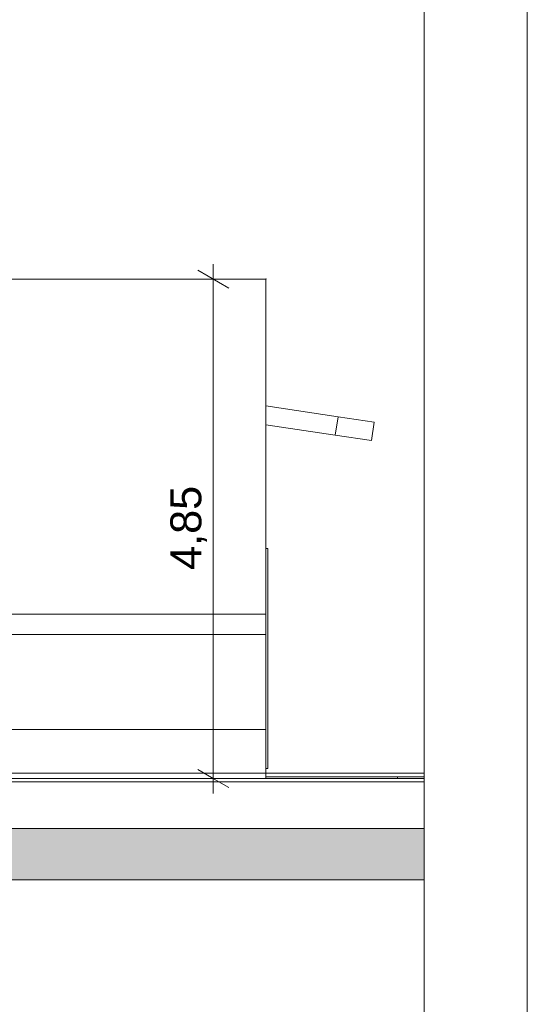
# Model space of a CAD drawing. Header units: millimetres. Extents: x 0 to 650, y -1 to 707.
# Tile 343 of 348: x 600 to 649, y 421 to 516. Entities that reach past the tile are written whole.
import ezdxf
from ezdxf.xclip import XClip

# ---------------------------------------------------------------- set-up
doc = ezdxf.new("R2010")
doc.units = ezdxf.units.MM
doc.header["$MEASUREMENT"] = 0
doc.header["$XCLIPFRAME"] = 0
doc.linetypes.add('Wipeout_Contour', pattern=[1000, 0, -1000])
for name, color, linetype in [('Cobertura.ARQ', 7, 'Continuous'), ('Cotas - Geral.2D', 7, 'Continuous'), ('Desenho 2D - Geral.2D', 7, 'Continuous'), ('Laje.ARQ', 7, 'Continuous'), ('Parede.ARQ', 7, 'Continuous')]:
    doc.layers.add(name, color=color, linetype=linetype)
doc.styles.add('GENERATED_STYLE_1', font='txt')

# ---------------------------------------------------------------- blocks, each defined once
blk = doc.blocks.new('Desenho_5_5', base_point=(26.093, 442.806))
at = {"layer": 'Cotas - Geral.2D', "color": 7, "linetype": 'Continuous', "lineweight": 0}
for p, q in [((619.025, 491.106), (619.025, 492.573)), ((621.275, 491.106), (616.775, 491.106)), ((620.525, 490.24), (617.525, 491.972))]:
    blk.add_line(p, q, dxfattribs=at)
at = {"layer": 'Parede.ARQ', "color": 8, "linetype": 'Continuous', "lineweight": 0}
blk.add_line((548.119, 491.106), (624.119, 491.106), dxfattribs=at)
blk.add_point((624.124, 491.106), dxfattribs=at)
at = {"layer": 'Cotas - Geral.2D', "color": 7, "linetype": 'Continuous', "lineweight": 0, "insert": (618.425, 462.89), "char_height": 3, "width": 7.98174, "attachment_point": 7, "rotation": 90, "style": 'GENERATED_STYLE_1'}
blk.add_mtext('\\A1;{\\pql;\\fArial|b0|i0|c0|p38;4,85}', dxfattribs=at)
at = {"color": 254, "linetype": 'Wipeout_Contour', "lineweight": 0, "ltscale": 3168.601537}
blk.add_wipeout([(630.852, 475.972), (634.352, 475.447), (634.619, 477.227), (631.119, 477.752)], dxfattribs=at).dxf.layer = 'Cobertura.ARQ'
at = {"color": 254, "linetype": 'Wipeout_Contour', "lineweight": 0, "ltscale": 3106.815677}
blk.add_wipeout([(636.873, 442.806), (636.873, 442.656), (639.463, 442.656), (639.463, 442.806)], dxfattribs=at).dxf.layer = 'Laje.ARQ'
at = {"color": 254, "linetype": 'Wipeout_Contour', "lineweight": 0, "ltscale": 3098.98075}
blk.add_wipeout([(624.124, 476.606), (624.119, 458.606), (624.119, 456.606), (624.119, 442.656)], dxfattribs=at).dxf.layer = 'Parede.ARQ'
at = {"layer": 'Cobertura.ARQ', "color": 7, "linetype": 'Continuous', "lineweight": 0}
blk.add_line((634.352, 475.447), (634.619, 477.227), dxfattribs=at)
at = {"color": 254, "linetype": 'Wipeout_Contour', "lineweight": 0, "ltscale": 3117.157599}
blk.add_wipeout([(622.619, 458.606), (624.119, 458.606), (624.119, 476.606), (622.619, 476.606)], dxfattribs=at).dxf.layer = 'Parede.ARQ'
at = {"color": 254, "linetype": 'Wipeout_Contour', "lineweight": 0, "ltscale": 3063.708299}
blk.add_wipeout([(622.619, 447.406), (622.619, 442.656), (624.119, 442.656), (624.119, 447.406)], dxfattribs=at).dxf.layer = 'Parede.ARQ'
at = {"color": 254, "linetype": 'Wipeout_Contour', "lineweight": 0, "ltscale": 2357.023941}
blk.add_wipeout([(624.119, 476.981), (624.119, 476.606), (624.124, 476.98)], dxfattribs=at).dxf.layer = 'Parede.ARQ'
at = {"color": 254, "linetype": 'Wipeout_Contour', "lineweight": 0, "ltscale": 3088.29902}
blk.add_wipeout([(624.314, 443.606), (624.314, 464.976), (624.124, 464.976), (624.124, 443.606)], dxfattribs=at).dxf.layer = 'Parede.ARQ'
at = {"color": 254, "linetype": 'Wipeout_Contour', "lineweight": 0, "ltscale": 2942.660859}
blk.add_wipeout([(548.119, 442.656), (622.619, 442.656), (622.619, 447.406), (548.119, 447.406)], dxfattribs=at).dxf.layer = 'Parede.ARQ'
at = {"layer": 'Parede.ARQ', "color": 7, "linetype": 'Continuous', "lineweight": 0}
for p, q in [((624.314, 464.976), (624.124, 464.976)), ((624.314, 443.606), (624.124, 443.606))]:
    blk.add_line(p, q, dxfattribs=at)
at = {"color": 254, "linetype": 'Wipeout_Contour', "lineweight": 0, "ltscale": 3153.978217}
blk.add_wipeout([(624.119, 476.981), (630.852, 475.971), (631.119, 477.751), (624.119, 478.801)], dxfattribs=at).dxf.layer = 'Cobertura.ARQ'
at = {"color": 254, "linetype": 'Wipeout_Contour', "lineweight": 0, "ltscale": 2956.346848}
blk.add_wipeout([(546.619, 442.656), (546.619, 437.806), (639.463, 437.806), (639.463, 442.656)], dxfattribs=at).dxf.layer = 'Laje.ARQ'
at = {"color": 254, "linetype": 'Wipeout_Contour', "lineweight": 0, "ltscale": 2959.785647}
blk.add_wipeout([(546.619, 447.406), (624.119, 447.406), (624.119, 456.606), (546.619, 456.606)], dxfattribs=at).dxf.layer = 'Parede.ARQ'
at = {"layer": 'Cobertura.ARQ', "color": 7, "linetype": 'Continuous', "lineweight": 0}
for p, q in [((624.124, 478.801), (624.119, 478.802)), ((624.119, 478.801), (631.119, 477.751)), ((631.119, 477.752), (624.124, 478.801)), ((630.852, 475.971), (631.119, 477.751)), ((631.119, 477.751), (631.119, 477.752)), ((631.119, 477.752), (634.619, 477.227)), ((624.119, 476.981), (630.852, 475.971)), ((630.852, 475.972), (634.352, 475.447))]:
    blk.add_line(p, q, dxfattribs=at)
at = {"layer": 'Cotas - Geral.2D', "color": 7, "linetype": 'Continuous', "lineweight": 0}
for p, q in [((617.525, 443.522), (620.525, 441.79)), ((621.275, 442.656), (616.775, 442.656)), ((619.025, 441.189), (619.025, 442.656))]:
    blk.add_line(p, q, dxfattribs=at)
at = {"layer": 'Parede.ARQ', "color": 8, "linetype": 'Continuous', "lineweight": 0}
for p, q in [((624.119, 476.606), (624.119, 491.106)), ((624.124, 478.8), (624.124, 491.106)), ((624.124, 476.98), (624.124, 476.606)), ((624.119, 476.606), (624.124, 476.606)), ((624.119, 447.406), (546.619, 447.406))]:
    blk.add_line(p, q, dxfattribs=at)
at = {"color": 254, "linetype": 'Wipeout_Contour', "lineweight": 0, "ltscale": 3849.48733}
blk.add_wipeout([(624.124, 442.656), (636.873, 442.656), (636.873, 442.815), (626.569, 442.815), (624.124, 442.815)], dxfattribs=at).dxf.layer = 'Cobertura.ARQ'
at = {"color": 254, "linetype": 'Wipeout_Contour', "lineweight": 0, "ltscale": 2914.310843}
blk.add_wipeout([(527.113, 437.806), (527.113, 432.806), (639.463, 432.806), (639.463, 437.806)], dxfattribs=at).dxf.layer = 'Laje.ARQ'
at = {"color": 254, "linetype": 'Wipeout_Contour', "lineweight": 0, "ltscale": 2973.515842}
blk.add_wipeout([(546.619, 456.606), (624.119, 456.606), (624.119, 458.606), (546.619, 458.606)], dxfattribs=at).dxf.layer = 'Parede.ARQ'
at = {"layer": 'Laje.ARQ', "linetype": 'Continuous', "lineweight": 0}
h = blk.add_hatch(dxfattribs=at)
h.set_pattern_fill('Concreto_Celular_0005', color=83, style=0, pattern_type=2)
h.set_pattern_definition([(0, (26.093, 442.806), (0, 7.79423), [0.4875, -4.0125]), (0, (28.343, 446.703), (0, 7.79423), [0.4875, -4.0125]), (60, (26.093, 442.806), (-6.75, 3.89711), [0.4875, -4.0125]), (60, (30.593, 442.806), (-6.75, 3.89711), [0.4875, -4.0125]), (120, (26.58, 442.806), (6.75, 3.89711), [0.4875, -4.0125]), (120, (31.08, 442.806), (6.75, 3.89711), [0.4875, -4.0125]), (0, (26.0927, 443.5559), (0, 1.5), [0, -1.5, 0, -2.25]), (45, (26.8427, 443.5559), (-1.06066, 1.06066), [0, -1.125, 0, -1.875])])
h.paths.add_polyline_path([(527.113, 437.806), (527.113, 432.806), (639.463, 432.806), (639.463, 437.806)])
at = {"layer": 'Cobertura.ARQ', "color": 7, "linetype": 'Continuous', "lineweight": 0}
for p in [(624.124, 442.815), (636.873, 442.656)]:
    blk.add_line(p, (636.873, 442.815), dxfattribs=at)
at = {"layer": 'Cotas - Geral.2D', "color": 7, "linetype": 'Continuous', "lineweight": 0}
blk.add_line((619.025, 442.656), (619.025, 491.106), dxfattribs=at)
at = {"layer": 'Desenho 2D - Geral.2D', "color": 7, "linetype": 'Continuous', "lineweight": 0}
for p, q in [((360.064, 443.153), (639.463, 443.153)), ((360.064, 442.318), (639.463, 442.318))]:
    blk.add_line(p, q, dxfattribs=at)
at = {"layer": 'Laje.ARQ', "color": 83, "linetype": 'Continuous', "lineweight": 0}
for p, q in [((546.619, 442.656), (639.463, 442.656)), ((636.873, 442.806), (639.463, 442.806))]:
    blk.add_line(p, q, dxfattribs=at)
at = {"layer": 'Laje.ARQ', "color": 7, "linetype": 'Continuous', "lineweight": 0}
for p, q in [((639.463, 437.806), (527.113, 437.806)), ((639.463, 432.806), (527.113, 432.806))]:
    blk.add_line(p, q, dxfattribs=at)
at = {"layer": 'Parede.ARQ', "color": 8, "linetype": 'Continuous', "lineweight": 0}
for p, q in [((624.119, 476.606), (624.119, 458.606)), ((624.124, 476.606), (624.124, 442.656)), ((624.119, 458.606), (546.619, 458.606)), ((624.119, 456.606), (624.119, 458.606)), ((624.119, 456.606), (546.619, 456.606)), ((624.119, 447.406), (624.119, 456.606)), ((624.119, 447.406), (624.119, 442.656))]:
    blk.add_line(p, q, dxfattribs=at)
at = {"layer": 'Parede.ARQ', "color": 7, "linetype": 'Continuous', "lineweight": 0}
blk.add_line((624.314, 443.606), (624.314, 464.976), dxfattribs=at)

msp = doc.modelspace()

# ---------------------------------------------------------------- linework, layer by layer
at = {"layer": 'Desenho 2D - Geral.2D', "color": 7, "linetype": 'Continuous', "lineweight": 0}
msp.add_line((649.463, 707.3), (649.463, 0), dxfattribs=at)

# ---------------------------------------------------------------- block references
at = {"color": 7, "linetype": 'Continuous', "lineweight": 0}
ref = msp.add_blockref('Desenho_5_5', (26.093, 442.806), dxfattribs=at)
XClip(ref).set_block_clipping_path([(360.0636904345, 428.2751855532), (639.463055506, 506.7925253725)])

# ---------------------------------------------------------------- next in the draw order: linework, layer by layer
at = {"layer": 'Desenho 2D - Geral.2D', "color": 7, "linetype": 'Continuous', "lineweight": 0}
msp.add_line((639.463, 697.304), (639.463, 10), dxfattribs=at)

doc.saveas('drawing.dxf')
